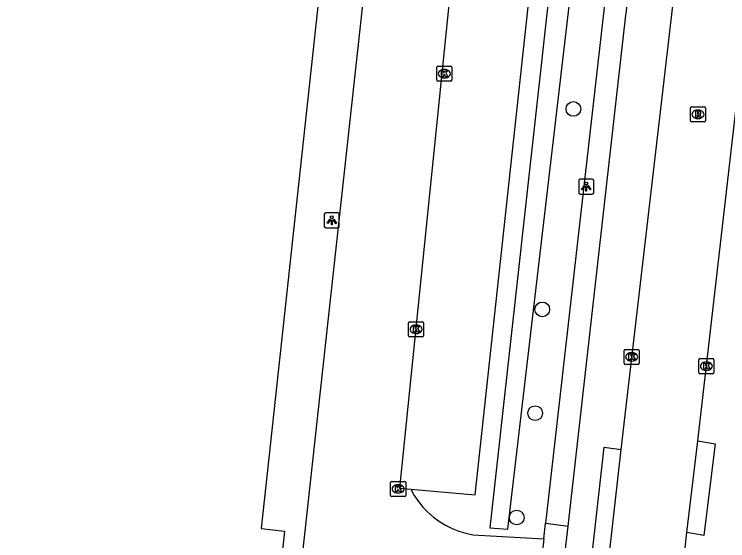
# Model space of a CAD drawing. Extents: x 162186 to 163152, y 385513 to 386513.
# Drawn here: x 162591.32 to 162638.71, y 386358.93 to 386393.88 of the extents above; entities that cross this region are included whole.
import ezdxf

# ---------------------------------------------------------------- set-up
doc = ezdxf.new("R2010")
doc.units = 0
for name, color, linetype in [('IMGEO_Boom', 7, 'Continuous'), ('IMGEO_Fietspad_open', 7, 'Continuous'), ('IMGEO_Haag', 7, 'Continuous'), ('IMGEO_Kolk', 7, 'Continuous'), ('IMGEO_Lichtpunt', 7, 'Continuous'), ('IMGEO_Pand', 7, 'Continuous'), ('IMGEO_Parkeervlak_open', 7, 'Continuous'), ('IMGEO_Rijbaan_lokaal_gesloten', 7, 'Continuous'), ('IMGEO_Rijbaan_lokaal_open', 7, 'Continuous'), ('IMGEO_Rioolput', 7, 'Continuous'), ('IMGEO_Voetpad_open', 7, 'Continuous')]:
    doc.layers.add(name, color=color, linetype=linetype)

msp = doc.modelspace()

# ---------------------------------------------------------------- linework, layer by layer
at = {"layer": 'IMGEO_Boom'}
for centre in [(162628.455, 386387.591), (162626.385, 386374.286), (162625.918, 386367.395), (162624.692, 386360.466)]:
    msp.add_circle(centre, 0.489, dxfattribs=at)
at = {"layer": 'IMGEO_Fietspad_open'}
for points in [[(162628.101, 386359.898), (162631.947, 386393.825)], [(162629.816, 386349.051), (162628.715, 386349.166), (162630.49, 386365.148), (162631.611, 386364.989)], [(162636.716, 386365.556), (162637.867, 386365.356), (162637.112, 386359.276), (162635.999, 386359.464)], [(162626.86, 386349.417), (162628.101, 386359.898)]]:
    msp.add_lwpolyline(points, dxfattribs=at)
msp.add_arc((162600.734, 386397.87), 31.474, 352.6155, 359.9031, dxfattribs=at)
at = {"layer": 'IMGEO_Haag'}
msp.add_lwpolyline([(162559.928, 386421.015), (162621.882, 386414.389), (162621.69, 386412.594), (162625.366, 386412.225), (162625.216, 386410.063), (162628.47, 386409.893), (162622.915, 386359.787), (162624.093, 386359.703), (162630.322, 386412.733)], dxfattribs=at)
at = {"layer": 'IMGEO_Kolk'}
for p, q in [((162619.38, 386389.507), (162619.38, 386390.359)), ((162619.455, 386390.433), (162620.307, 386390.433)), ((162620.381, 386390.359), (162620.381, 386389.507)), ((162619.868, 386390.213), (162619.893, 386390.213)), ((162620.307, 386389.433), (162619.455, 386389.433)), ((162619.891, 386389.653), (162619.866, 386389.653)), ((162617.504, 386372.539), (162617.504, 386373.391)), ((162617.579, 386373.465), (162618.431, 386373.465)), ((162617.992, 386373.245), (162618.017, 386373.245)), ((162618.505, 386373.391), (162618.505, 386372.539)), ((162618.431, 386372.465), (162617.579, 386372.465)), ((162618.015, 386372.685), (162617.99, 386372.685)), ((162631.826, 386370.706), (162631.826, 386371.558)), ((162631.901, 386371.632), (162632.753, 386371.632)), ((162632.314, 386371.412), (162632.339, 386371.412)), ((162632.827, 386371.558), (162632.827, 386370.706)), ((162632.337, 386370.852), (162632.312, 386370.852)), ((162636.788, 386370.09), (162636.788, 386370.942)), ((162636.863, 386371.016), (162637.715, 386371.016)), ((162637.276, 386370.796), (162637.301, 386370.796)), ((162637.789, 386370.942), (162637.789, 386370.09)), ((162632.753, 386370.632), (162631.901, 386370.632)), ((162637.715, 386370.016), (162636.863, 386370.016)), ((162637.299, 386370.236), (162637.274, 386370.236)), ((162616.313, 386361.94), (162616.313, 386362.792)), ((162616.388, 386362.866), (162617.24, 386362.866)), ((162617.314, 386362.792), (162617.314, 386361.94)), ((162616.801, 386362.646), (162616.826, 386362.646)), ((162617.24, 386361.866), (162616.388, 386361.866)), ((162616.824, 386362.086), (162616.799, 386362.086))]:
    msp.add_line(p, q, dxfattribs=at)
for points in [[(162619.38, 386389.507), (162619.38, 386390.359)], [(162619.455, 386390.433), (162620.307, 386390.433)], [(162620.381, 386390.359), (162620.381, 386389.507)], [(162619.701, 386390.133), (162619.824, 386390.133), (162619.824, 386389.982), (162619.954, 386390.133), (162620.118, 386390.133), (162619.972, 386389.982), (162620.125, 386389.733), (162619.973, 386389.733), (162619.888, 386389.897), (162619.824, 386389.83), (162619.824, 386389.733), (162619.701, 386389.733), (162619.701, 386390.133)], [(162620.307, 386389.433), (162619.455, 386389.433)], [(162617.504, 386372.539), (162617.504, 386373.391)], [(162617.579, 386373.465), (162618.431, 386373.465)], [(162617.825, 386373.165), (162617.948, 386373.165), (162617.948, 386373.014), (162618.078, 386373.165), (162618.242, 386373.165), (162618.096, 386373.014), (162618.249, 386372.765), (162618.097, 386372.765), (162618.012, 386372.929), (162617.948, 386372.862), (162617.948, 386372.765), (162617.825, 386372.765), (162617.825, 386373.165)], [(162618.505, 386373.391), (162618.505, 386372.539)], [(162618.431, 386372.465), (162617.579, 386372.465)], [(162631.826, 386370.706), (162631.826, 386371.558)], [(162631.901, 386371.632), (162632.753, 386371.632)], [(162632.147, 386371.332), (162632.27, 386371.332), (162632.27, 386371.181), (162632.4, 386371.332), (162632.564, 386371.332), (162632.418, 386371.181), (162632.571, 386370.932), (162632.419, 386370.932), (162632.334, 386371.096), (162632.27, 386371.029), (162632.27, 386370.932), (162632.147, 386370.932), (162632.147, 386371.332)], [(162632.827, 386371.558), (162632.827, 386370.706)], [(162636.788, 386370.09), (162636.788, 386370.942)], [(162636.863, 386371.016), (162637.715, 386371.016)], [(162637.789, 386370.942), (162637.789, 386370.09)], [(162632.753, 386370.632), (162631.901, 386370.632)], [(162637.109, 386370.716), (162637.232, 386370.716), (162637.232, 386370.565), (162637.362, 386370.716), (162637.526, 386370.716), (162637.38, 386370.565), (162637.533, 386370.316), (162637.381, 386370.316), (162637.296, 386370.48), (162637.232, 386370.413), (162637.232, 386370.316), (162637.109, 386370.316), (162637.109, 386370.716)], [(162637.715, 386370.016), (162636.863, 386370.016)], [(162616.313, 386361.94), (162616.313, 386362.792)], [(162616.388, 386362.866), (162617.24, 386362.866)], [(162617.314, 386362.792), (162617.314, 386361.94)], [(162616.634, 386362.566), (162616.757, 386362.566), (162616.757, 386362.415), (162616.887, 386362.566), (162617.051, 386362.566), (162616.905, 386362.415), (162617.058, 386362.166), (162616.906, 386362.166), (162616.821, 386362.33), (162616.757, 386362.263), (162616.757, 386362.166), (162616.634, 386362.166), (162616.634, 386362.566)], [(162617.24, 386361.866), (162616.388, 386361.866)]]:
    msp.add_lwpolyline(points, dxfattribs=at)
for centre, start, end in [((162619.457, 386390.357), 91.552, 178.448), ((162619.457, 386390.357), 91.552, 178.448), ((162620.305, 386390.357), 1.552, 88.448), ((162620.305, 386390.357), 1.552, 88.448), ((162619.457, 386389.509), 181.552, 268.448), ((162619.457, 386389.509), 181.552, 268.448), ((162620.305, 386389.509), 271.552, 358.448), ((162620.305, 386389.509), 271.552, 358.448), ((162617.581, 386373.389), 91.552, 178.448), ((162617.581, 386373.389), 91.552, 178.448), ((162618.429, 386373.389), 1.552, 88.448), ((162618.429, 386373.389), 1.552, 88.448), ((162617.581, 386372.541), 181.552, 268.448), ((162617.581, 386372.541), 181.552, 268.448), ((162618.429, 386372.541), 271.552, 358.448), ((162618.429, 386372.541), 271.552, 358.448), ((162631.903, 386371.556), 91.552, 178.448), ((162631.903, 386371.556), 91.552, 178.448), ((162632.751, 386371.556), 1.552, 88.448), ((162632.751, 386371.556), 1.552, 88.448), ((162636.865, 386370.94), 91.552, 178.448), ((162636.865, 386370.94), 91.552, 178.448), ((162637.713, 386370.94), 1.552, 88.448), ((162637.713, 386370.94), 1.552, 88.448), ((162631.903, 386370.708), 181.552, 268.448), ((162631.903, 386370.708), 181.552, 268.448), ((162632.751, 386370.708), 271.552, 358.448), ((162632.751, 386370.708), 271.552, 358.448), ((162636.865, 386370.092), 181.552, 268.448), ((162636.865, 386370.092), 181.552, 268.448), ((162637.713, 386370.092), 271.552, 358.448), ((162637.713, 386370.092), 271.552, 358.448), ((162616.39, 386362.79), 91.552, 178.448), ((162616.39, 386362.79), 91.552, 178.448), ((162617.238, 386362.79), 1.552, 88.448), ((162617.238, 386362.79), 1.552, 88.448), ((162616.39, 386361.942), 181.552, 268.448), ((162616.39, 386361.942), 181.552, 268.448), ((162617.238, 386361.942), 271.552, 358.448), ((162617.238, 386361.942), 271.552, 358.448)]:
    msp.add_arc(centre, 0.0765, start, end, dxfattribs=at)
for centre, major_axis, ratio, start_param, end_param in [((162619.867, 386389.933), (-0.387, 0.002), 0.722429, 4.712389, 7.853982), ((162619.892, 386389.933), (-0.39, 0.002), 0.717154, 1.570796, 4.712389), ((162617.991, 386372.965), (-0.387, 0.002), 0.722429, 4.712389, 7.853982), ((162618.016, 386372.965), (-0.39, 0.002), 0.717154, 1.570796, 4.712389), ((162632.313, 386371.132), (-0.387, 0.002), 0.722429, 4.712389, 7.853982), ((162632.338, 386371.132), (-0.39, 0.002), 0.717154, 1.570796, 4.712389), ((162637.275, 386370.516), (-0.387, 0.002), 0.722429, 4.712389, 7.853982), ((162637.3, 386370.516), (-0.39, 0.002), 0.717154, 1.570796, 4.712389), ((162616.8, 386362.366), (-0.387, 0.002), 0.722429, 4.712389, 7.853982), ((162616.825, 386362.366), (-0.39, 0.002), 0.717154, 1.570796, 4.712389)]:
    msp.add_ellipse(centre, major_axis=major_axis, ratio=ratio, start_param=start_param, end_param=end_param, dxfattribs=at)
at = {"layer": 'IMGEO_Lichtpunt'}
for p, q in [((162628.809, 386382.84), (162628.809, 386382.033)), ((162628.809, 386382.84), (162628.809, 386382.033)), ((162629.711, 386382.935), (162628.903, 386382.935)), ((162629.711, 386382.935), (162628.903, 386382.935)), ((162629.805, 386382.033), (162629.805, 386382.84)), ((162629.805, 386382.033), (162629.805, 386382.84)), ((162628.903, 386381.939), (162629.711, 386381.939)), ((162628.903, 386381.939), (162629.711, 386381.939)), ((162611.909, 386380.603), (162611.909, 386379.796)), ((162611.909, 386380.603), (162611.909, 386379.796)), ((162612.811, 386380.698), (162612.003, 386380.698)), ((162612.811, 386380.698), (162612.003, 386380.698)), ((162612.905, 386379.796), (162612.905, 386380.603)), ((162612.905, 386379.796), (162612.905, 386380.603)), ((162612.003, 386379.702), (162612.811, 386379.702)), ((162612.003, 386379.702), (162612.811, 386379.702))]:
    msp.add_line(p, q, dxfattribs=at)
for points in [[(162629.183, 386382.504), (162629.222, 386382.476), (162629.034, 386382.214), (162628.996, 386382.241), (162629.183, 386382.504)], [(162629.285, 386382.456), (162629.332, 386382.456), (162629.332, 386382.134), (162629.285, 386382.134), (162629.285, 386382.456)], [(162629.395, 386382.476), (162629.433, 386382.503), (162629.62, 386382.241), (162629.581, 386382.213), (162629.395, 386382.476)], [(162612.283, 386380.267), (162612.322, 386380.239), (162612.134, 386379.977), (162612.096, 386380.004), (162612.283, 386380.267)], [(162612.385, 386380.219), (162612.432, 386380.219), (162612.432, 386379.897), (162612.385, 386379.897), (162612.385, 386380.219)], [(162612.495, 386380.239), (162612.533, 386380.266), (162612.72, 386380.004), (162612.681, 386379.976), (162612.495, 386380.239)]]:
    msp.add_lwpolyline(points, dxfattribs=at)
for centre in [(162629.308, 386382.638), (162612.408, 386380.401)]:
    msp.add_circle(centre, 0.0994, dxfattribs=at)
for centre, start, end in [((162628.903, 386382.84), 90, 180), ((162628.903, 386382.84), 90, 180), ((162629.711, 386382.84), 0, 90), ((162629.711, 386382.84), 0, 90), ((162628.903, 386382.033), 180, 270), ((162628.903, 386382.033), 180, 270), ((162629.711, 386382.033), 270, 0), ((162629.711, 386382.033), 270, 360), ((162612.003, 386380.603), 90, 180), ((162612.003, 386380.603), 90, 180), ((162612.811, 386380.603), 0, 90), ((162612.811, 386380.603), 0, 90), ((162612.003, 386379.796), 180, 270), ((162612.003, 386379.796), 180, 270), ((162612.811, 386379.796), 270, 0), ((162612.811, 386379.796), 270, 360)]:
    msp.add_arc(centre, 0.0946, start, end, dxfattribs=at)
at = {"layer": 'IMGEO_Pand'}
msp.add_lwpolyline([(162603.751, 386323.413), (162584.111, 386325.529), (162584.259, 386326.946), (162570.371, 386328.537), (162570.2, 386327.044), (162550.572, 386329.166), (162552.51, 386347.22), (162550.959, 386347.389), (162551.394, 386351.387), (162554.466, 386351.14), (162554.494, 386351.401), (162554.962, 386355.747), (162555.001, 386356.112), (162553.579, 386356.265), (162559.406, 386410.398), (162612.582, 386404.614), (162607.724, 386359.738), (162609.275, 386359.57), (162608.842, 386355.576), (162607.28, 386355.744), (162605.841, 386355.904), (162605.495, 386352.753), (162606.924, 386352.615), (162603.751, 386323.413)], dxfattribs=at)
at = {"layer": 'IMGEO_Parkeervlak_open'}
msp.add_lwpolyline([(162617.646, 386362.357), (162621.924, 386361.965), (162626.837, 386407.224), (162621.525, 386407.752)], dxfattribs=at)
at = {"layer": 'IMGEO_Rijbaan_lokaal_gesloten'}
for points in [[(162636.716, 386365.556), (162640.14, 386395.183), (162640.776, 386399.082), (162642.342, 386406.949)], [(162635.517, 386399.652), (162635.042, 386394.43), (162631.611, 386364.989)], [(162635.999, 386359.464), (162636.716, 386365.556)], [(162631.611, 386364.989), (162629.816, 386349.051)], [(162634.38, 386344.979), (162635.999, 386359.464)]]:
    msp.add_lwpolyline(points, dxfattribs=at)
at = {"layer": 'IMGEO_Rijbaan_lokaal_open'}
for points in [[(162621.525, 386407.752), (162616.899, 386362.425), (162617.646, 386362.357)], [(162606.588, 386322.611), (162615.52, 386404.02)], [(162617.646, 386362.357), (162617.883, 386361.936), (162618.156, 386361.537), (162618.461, 386361.162), (162618.797, 386360.815), (162619.161, 386360.497), (162619.551, 386360.212), (162619.964, 386359.96), (162620.396, 386359.745), (162620.846, 386359.566), (162621.308, 386359.427), (162621.781, 386359.328), (162626.487, 386359.049)], [(162626.487, 386359.049), (162625.675, 386351.949)]]:
    msp.add_lwpolyline(points, dxfattribs=at)
at = {"layer": 'IMGEO_Rioolput'}
for p, q in [((162636.232, 386386.809), (162636.232, 386387.661)), ((162636.307, 386387.735), (162637.159, 386387.735)), ((162636.72, 386387.515), (162636.745, 386387.515)), ((162637.233, 386387.661), (162637.233, 386386.809)), ((162636.743, 386386.955), (162636.718, 386386.955)), ((162637.159, 386386.735), (162636.307, 386386.735))]:
    msp.add_line(p, q, dxfattribs=at)
for points in [[(162636.232, 386386.809), (162636.232, 386387.661)], [(162636.307, 386387.735), (162637.159, 386387.735)], [(162636.821, 386387.433), (162636.569, 386387.435), (162636.569, 386387.035)], [(162637.233, 386387.661), (162637.233, 386386.809)], [(162636.569, 386387.035), (162636.693, 386387.035), (162636.693, 386387.197), (162636.704, 386387.197)], [(162636.747, 386387.354), (162636.693, 386387.354), (162636.693, 386387.273)], [(162636.693, 386387.273), (162636.745, 386387.273)], [(162636.751, 386387.168), (162636.822, 386387.035), (162636.962, 386387.035), (162636.897, 386387.161)], [(162637.159, 386386.735), (162636.307, 386386.735)]]:
    msp.add_lwpolyline(points, dxfattribs=at)
for centre, radius, start, end in [((162636.309, 386387.659), 0.0765, 91.552, 178.448), ((162636.309, 386387.659), 0.0765, 91.552, 178.448), ((162636.82, 386387.323), 0.109, 350.3612, 89.416), ((162637.157, 386387.659), 0.0765, 1.552, 88.448), ((162637.157, 386387.659), 0.0765, 1.552, 88.448), ((162636.703, 386387.144), 0.0533, 26.0293, 88.6989), ((162636.729, 386387.462), 0.19, 274.7715, 282.9687), ((162636.753, 386387.258), 0.0964, 77.0061, 93.1865), ((162636.767, 386387.315), 0.0378, 276.6634, 79.6772), ((162636.818, 386387.323), 0.112, 277.5842, 350.9817), ((162636.802, 386387.108), 0.108, 29.5134, 73.7905), ((162636.309, 386386.811), 0.0765, 181.552, 268.448), ((162636.309, 386386.811), 0.0765, 181.552, 268.448), ((162637.157, 386386.811), 0.0765, 271.552, 358.448), ((162637.157, 386386.811), 0.0765, 271.552, 358.448)]:
    msp.add_arc(centre, radius, start, end, dxfattribs=at)
for centre, major_axis, ratio, start_param, end_param in [((162636.719, 386387.235), (-0.387, 0.002), 0.722429, 4.712389, 7.853982), ((162636.744, 386387.235), (-0.39, 0.002), 0.717154, 1.570796, 4.712389)]:
    msp.add_ellipse(centre, major_axis=major_axis, ratio=ratio, start_param=start_param, end_param=end_param, dxfattribs=at)
at = {"layer": 'IMGEO_Voetpad_open'}
for points in [[(162630.619, 386395.317), (162626.606, 386360.094)], [(162626.487, 386359.049), (162626.606, 386360.094)], [(162626.606, 386360.094), (162628.101, 386359.898)]]:
    msp.add_lwpolyline(points, dxfattribs=at)

doc.saveas('drawing.dxf')
